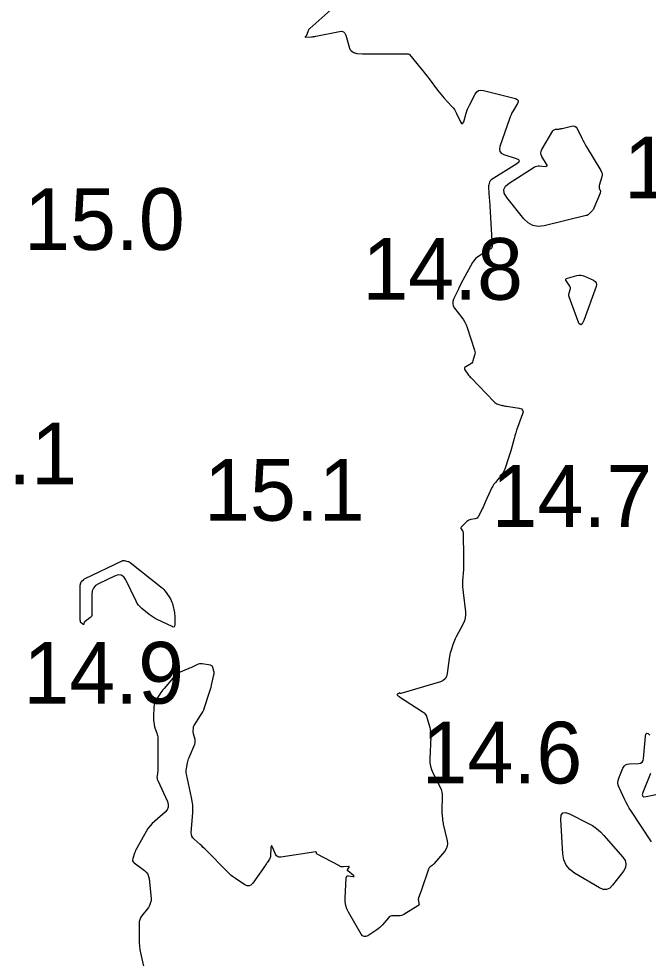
# Model space of a CAD drawing. Extents: x 1023796 to 1112670, y 656573 to 837340.
# Drawn here: x 1101576.4 to 1101627.4, y 690215.3 to 690291.5 of the extents above; entities that cross this region are included whole.
import ezdxf

# ---------------------------------------------------------------- set-up
doc = ezdxf.new("R2010")
doc.units = 0
doc.layers.add('V-CHAN-CONT-15FT', color=7, linetype='Continuous')
doc.layers.add('V-TOPO-SOUN', color=7, linetype='Continuous')

msp = doc.modelspace()

# ---------------------------------------------------------------- linework, layer by layer
at = {"layer": 'V-CHAN-CONT-15FT'}
for points in [[(1101601.674, 690292.232), (1101599.965, 690290.72), (1101599.922, 690290.677), (1101599.885, 690290.629), (1101599.856, 690290.577), (1101599.832, 690290.52), (1101599.732, 690290.221), (1101599.722, 690290.194), (1101599.709, 690290.169), (1101599.693, 690290.145), (1101599.675, 690290.123), (1101599.598, 690290.036), (1101599.585, 690290.017), (1101599.584, 690290.004), (1101599.595, 690289.998), (1101599.618, 690289.997), (1101600.096, 690290.032), (1101600.185, 690290.04), (1101600.274, 690290.051), (1101600.362, 690290.065), (1101600.45, 690290.081), (1101602.371, 690290.467), (1101602.554, 690290.478), (1101602.7, 690290.43), (1101602.81, 690290.322), (1101602.884, 690290.155), (1101603.187, 690289.1), (1101603.209, 690289.041), (1101603.24, 690288.989), (1101603.28, 690288.944), (1101603.33, 690288.906), (1101603.545, 690288.766), (1101603.6, 690288.734), (1101603.658, 690288.711), (1101603.719, 690288.695), (1101603.781, 690288.688), (1101604.245, 690288.66), (1101604.343, 690288.655), (1101604.442, 690288.651), (1101604.541, 690288.649), (1101604.64, 690288.648), (1101607.596, 690288.648), (1101607.635, 690288.648), (1101607.674, 690288.648), (1101607.713, 690288.649), (1101607.752, 690288.649), (1101607.907, 690288.651), (1101607.944, 690288.648), (1101607.978, 690288.637), (1101608.008, 690288.619), (1101608.035, 690288.593), (1101608.988, 690287.448), (1101609.154, 690287.246), (1101609.316, 690287.042), (1101609.476, 690286.836), (1101609.632, 690286.627), (1101610.315, 690285.703), (1101610.441, 690285.537), (1101610.572, 690285.376), (1101610.707, 690285.218), (1101610.847, 690285.063), (1101611.448, 690284.42), (1101611.569, 690284.281), (1101611.677, 690284.134), (1101611.773, 690283.979), (1101611.858, 690283.815), (1101612.178, 690283.133), (1101612.251, 690283.014), (1101612.317, 690282.977), (1101612.377, 690283.023), (1101612.432, 690283.152), (1101612.637, 690283.831), (1101612.692, 690283.999), (1101612.755, 690284.164), (1101612.825, 690284.327), (1101612.903, 690284.486), (1101613.375, 690285.397), (1101613.495, 690285.569), (1101613.645, 690285.675), (1101613.824, 690285.716), (1101614.032, 690285.691), (1101616.625, 690285.023), (1101616.763, 690284.965), (1101616.836, 690284.881), (1101616.844, 690284.77), (1101616.787, 690284.632), (1101616.43, 690284.026), (1101616.345, 690283.873), (1101616.267, 690283.716), (1101616.198, 690283.556), (1101616.137, 690283.391), (1101615.365, 690281.155), (1101615.322, 690280.93), (1101615.361, 690280.747), (1101615.483, 690280.605), (1101615.688, 690280.504), (1101616.673, 690280.181), (1101616.861, 690280.093), (1101616.932, 690279.991), (1101616.888, 690279.874), (1101616.727, 690279.743), (1101614.652, 690278.432), (1101614.608, 690278.398), (1101614.571, 690278.358), (1101614.543, 690278.312), (1101614.523, 690278.259), (1101614.46, 690278.038), (1101614.447, 690277.982), (1101614.439, 690277.926), (1101614.436, 690277.87), (1101614.438, 690277.812), (1101614.507, 690276.951), (1101614.519, 690276.788), (1101614.531, 690276.625), (1101614.542, 690276.462), (1101614.552, 690276.299), (1101614.742, 690273.045), (1101614.738, 690272.983), (1101614.718, 690272.932), (1101614.682, 690272.89), (1101614.629, 690272.858), (1101614.388, 690272.748), (1101614.329, 690272.719), (1101614.271, 690272.687), (1101614.215, 690272.653), (1101614.161, 690272.615), (1101613.544, 690272.17), (1101613.43, 690272.077), (1101613.328, 690271.974), (1101613.238, 690271.86), (1101613.16, 690271.735), (1101612.367, 690270.293), (1101612.266, 690270.106), (1101612.167, 690269.918), (1101612.072, 690269.727), (1101611.979, 690269.536), (1101611.614, 690268.767), (1101611.551, 690268.578), (1101611.543, 690268.395), (1101611.591, 690268.218), (1101611.694, 690268.047), (1101612.289, 690267.287), (1101612.423, 690267.1), (1101612.539, 690266.903), (1101612.637, 690266.697), (1101612.718, 690266.482), (1101613.316, 690264.644), (1101613.343, 690264.537), (1101613.352, 690264.429), (1101613.344, 690264.321), (1101613.319, 690264.214), (1101613.175, 690263.754), (1101613.138, 690263.666), (1101613.087, 690263.591), (1101613.022, 690263.527), (1101612.942, 690263.476), (1101612.594, 690263.294), (1101612.525, 690263.244), (1101612.491, 690263.186), (1101612.493, 690263.118), (1101612.531, 690263.041), (1101612.768, 690262.695), (1101612.828, 690262.611), (1101612.891, 690262.53), (1101612.958, 690262.452), (1101613.028, 690262.377), (1101614.904, 690260.438), (1101614.969, 690260.378), (1101615.041, 690260.329), (1101615.118, 690260.289), (1101615.201, 690260.259), (1101615.546, 690260.158), (1101615.633, 690260.135), (1101615.72, 690260.114), (1101615.808, 690260.096), (1101615.897, 690260.081), (1101616.941, 690259.919), (1101617.11, 690259.867), (1101617.211, 690259.775), (1101617.243, 690259.642), (1101617.206, 690259.469), (1101616.797, 690258.356), (1101616.72, 690258.139), (1101616.648, 690257.92), (1101616.58, 690257.7), (1101616.517, 690257.478), (1101616.245, 690256.482), (1101616.198, 690256.313), (1101616.149, 690256.145), (1101616.097, 690255.977), (1101616.044, 690255.81), (1101615.825, 690255.142), (1101615.764, 690254.979), (1101615.688, 690254.823), (1101615.599, 690254.674), (1101615.497, 690254.534), (1101615, 690253.912), (1101614.887, 690253.76), (1101614.783, 690253.601), (1101614.69, 690253.436), (1101614.608, 690253.264), (1101614.184, 690252.305), (1101614.124, 690252.172), (1101614.063, 690252.039), (1101614.001, 690251.907), (1101613.938, 690251.776), (1101613.633, 690251.156), (1101613.587, 690251.082), (1101613.527, 690251.025), (1101613.455, 690250.986), (1101613.37, 690250.963), (1101613.006, 690250.908), (1101612.918, 690250.887), (1101612.837, 690250.854), (1101612.763, 690250.808), (1101612.696, 690250.748), (1101612.236, 690250.276), (1101612.211, 690250.243), (1101612.201, 690250.208), (1101612.206, 690250.173), (1101612.225, 690250.136), (1101612.329, 690249.986), (1101612.352, 690249.947), (1101612.369, 690249.907), (1101612.379, 690249.864), (1101612.383, 690249.819), (1101612.426, 690247.803), (1101612.428, 690247.568), (1101612.426, 690247.333), (1101612.419, 690247.098), (1101612.407, 690246.863), (1101612.35, 690245.924), (1101612.341, 690245.69), (1101612.343, 690245.455), (1101612.356, 690245.221), (1101612.379, 690244.988), (1101612.57, 690243.412), (1101612.582, 690243.164), (1101612.556, 690242.922), (1101612.493, 690242.687), (1101612.393, 690242.459), (1101611.822, 690241.382), (1101611.753, 690241.245), (1101611.69, 690241.106), (1101611.633, 690240.965), (1101611.582, 690240.821), (1101611.388, 690240.24), (1101611.343, 690240.094), (1101611.306, 690239.946), (1101611.276, 690239.797), (1101611.253, 690239.646), (1101611.1, 690238.417), (1101611.042, 690238.184), (1101610.929, 690237.996), (1101610.763, 690237.854), (1101610.544, 690237.757), (1101607.337, 690236.792), (1101607.324, 690236.79), (1101607.311, 690236.79), (1101607.298, 690236.794), (1101607.287, 690236.801), (1101607.241, 690236.836), (1101607.23, 690236.842), (1101607.218, 690236.845), (1101607.206, 690236.843), (1101607.195, 690236.837), (1101607.051, 690236.74), (1101607.039, 690236.73), (1101607.034, 690236.718), (1101607.037, 690236.706), (1101607.046, 690236.693), (1101607.103, 690236.632), (1101607.112, 690236.622), (1101607.123, 690236.613), (1101607.133, 690236.604), (1101607.144, 690236.595), (1101607.188, 690236.561), (1101607.199, 690236.553), (1101607.21, 690236.545), (1101607.222, 690236.537), (1101607.233, 690236.529), (1101609.074, 690235.354), (1101609.219, 690235.242), (1101609.336, 690235.11), (1101609.426, 690234.958), (1101609.487, 690234.785), (1101609.678, 690234.055), (1101609.719, 690233.872), (1101609.746, 690233.687), (1101609.76, 690233.5), (1101609.76, 690233.312), (1101609.69, 690231.464), (1101609.697, 690231.18), (1101609.739, 690230.903), (1101609.817, 690230.633), (1101609.929, 690230.372), (1101610.526, 690229.195), (1101610.606, 690229.008), (1101610.662, 690228.815), (1101610.693, 690228.617), (1101610.699, 690228.413), (1101610.666, 690227.367), (1101610.664, 690227.27), (1101610.666, 690227.174), (1101610.671, 690227.077), (1101610.678, 690226.98), (1101610.716, 690226.594), (1101610.727, 690226.497), (1101610.741, 690226.402), (1101610.758, 690226.306), (1101610.779, 690226.211), (1101611.094, 690224.856), (1101611.122, 690224.63), (1101611.098, 690224.417), (1101611.023, 690224.217), (1101610.897, 690224.029), (1101610.053, 690223.022), (1101610.016, 690222.98), (1101609.977, 690222.941), (1101609.935, 690222.904), (1101609.892, 690222.869), (1101609.713, 690222.736), (1101609.671, 690222.701), (1101609.636, 690222.66), (1101609.608, 690222.615), (1101609.586, 690222.565), (1101609.003, 690220.887), (1101608.976, 690220.811), (1101608.95, 690220.735), (1101608.923, 690220.659), (1101608.897, 690220.583), (1101608.777, 690220.245), (1101608.761, 690220.186), (1101608.753, 690220.127), (1101608.753, 690220.067), (1101608.761, 690220.007), (1101608.811, 690219.764), (1101608.816, 690219.707), (1101608.804, 690219.657), (1101608.775, 690219.614), (1101608.73, 690219.579), (1101607.586, 690218.887), (1101607.486, 690218.835), (1101607.382, 690218.8), (1101607.274, 690218.779), (1101607.161, 690218.774), (1101606.704, 690218.786), (1101606.595, 690218.777), (1101606.496, 690218.746), (1101606.408, 690218.692), (1101606.329, 690218.616), (1101605.859, 690218.051), (1101605.753, 690217.932), (1101605.638, 690217.822), (1101605.515, 690217.722), (1101605.384, 690217.631), (1101604.664, 690217.169), (1101604.507, 690217.098), (1101604.367, 690217.095), (1101604.243, 690217.162), (1101604.136, 690217.296), (1101603.1, 690219.071), (1101602.967, 690219.34), (1101602.877, 690219.619), (1101602.83, 690219.909), (1101602.826, 690220.209), (1101602.92, 690221.864), (1101602.935, 690221.939), (1101602.971, 690221.99), (1101603.028, 690222.015), (1101603.105, 690222.016), (1101603.455, 690221.967), (1101603.523, 690221.963), (1101603.553, 690221.977), (1101603.543, 690222.008), (1101603.495, 690222.057), (1101603.06, 690222.427), (1101603.033, 690222.457), (1101603.021, 690222.489), (1101603.024, 690222.523), (1101603.042, 690222.559), (1101603.146, 690222.707), (1101603.162, 690222.739), (1101603.162, 690222.761), (1101603.143, 690222.774), (1101603.107, 690222.776), (1101602.683, 690222.749), (1101602.598, 690222.749), (1101602.516, 690222.761), (1101602.437, 690222.784), (1101602.36, 690222.818), (1101600.554, 690223.78), (1101600.538, 690223.791), (1101600.526, 690223.805), (1101600.518, 690223.821), (1101600.514, 690223.84), (1101600.506, 690223.921), (1101600.502, 690223.939), (1101600.493, 690223.95), (1101600.479, 690223.956), (1101600.462, 690223.956), (1101597.606, 690223.538), (1101597.468, 690223.536), (1101597.352, 690223.574), (1101597.258, 690223.653), (1101597.187, 690223.771), (1101596.938, 690224.348), (1101596.889, 690224.442), (1101596.852, 690224.47), (1101596.827, 690224.431), (1101596.815, 690224.326), (1101596.783, 690223.642), (1101596.775, 690223.57), (1101596.758, 690223.501), (1101596.731, 690223.436), (1101596.695, 690223.373), (1101596.533, 690223.128), (1101596.493, 690223.066), (1101596.452, 690223.006), (1101596.41, 690222.945), (1101596.368, 690222.885), (1101595.338, 690221.421), (1101595.202, 690221.276), (1101595.051, 690221.208), (1101594.886, 690221.216), (1101594.706, 690221.301), (1101593.957, 690221.793), (1101593.774, 690221.921), (1101593.598, 690222.058), (1101593.43, 690222.204), (1101593.27, 690222.359), (1101591.569, 690224.096), (1101591.452, 690224.213), (1101591.333, 690224.328), (1101591.212, 690224.441), (1101591.089, 690224.551), (1101590.591, 690224.989), (1101590.483, 690225.106), (1101590.41, 690225.236), (1101590.371, 690225.38), (1101590.366, 690225.539), (1101590.48, 690227.116), (1101590.492, 690227.433), (1101590.481, 690227.748), (1101590.447, 690228.062), (1101590.39, 690228.374), (1101589.977, 690230.265), (1101589.959, 690230.378), (1101589.951, 690230.491), (1101589.956, 690230.605), (1101589.972, 690230.718), (1101590.061, 690231.173), (1101590.086, 690231.286), (1101590.116, 690231.397), (1101590.152, 690231.506), (1101590.193, 690231.614), (1101590.641, 690232.701), (1101590.67, 690232.792), (1101590.685, 690232.885), (1101590.683, 690232.979), (1101590.666, 690233.073), (1101590.546, 690233.529), (1101590.533, 690233.587), (1101590.525, 690233.645), (1101590.521, 690233.703), (1101590.521, 690233.762), (1101590.532, 690233.999), (1101590.538, 690234.058), (1101590.552, 690234.113), (1101590.573, 690234.166), (1101590.602, 690234.217), (1101591.124, 690235.017), (1101591.217, 690235.17), (1101591.299, 690235.327), (1101591.371, 690235.489), (1101591.433, 690235.657), (1101591.826, 690236.833), (1101591.877, 690236.993), (1101591.924, 690237.154), (1101591.968, 690237.316), (1101592.008, 690237.48), (1101592.202, 690238.309), (1101592.215, 690238.386), (1101592.218, 690238.462), (1101592.212, 690238.538), (1101592.196, 690238.614), (1101592.112, 690238.918), (1101592.085, 690238.985), (1101592.042, 690239.037), (1101591.986, 690239.073), (1101591.915, 690239.093), (1101591.235, 690239.199), (1101591.128, 690239.207), (1101591.024, 690239.2), (1101590.922, 690239.175), (1101590.822, 690239.135), (1101590.43, 690238.94), (1101590.332, 690238.893), (1101590.232, 690238.847), (1101590.132, 690238.804), (1101590.031, 690238.762), (1101589.464, 690238.538), (1101589.34, 690238.481), (1101589.226, 690238.41), (1101589.122, 690238.325), (1101589.027, 690238.227), (1101588.16, 690237.218), (1101588.067, 690237.106), (1101587.979, 690236.99), (1101587.894, 690236.872), (1101587.813, 690236.751), (1101587.499, 690236.26), (1101587.429, 690236.134), (1101587.378, 690236.003), (1101587.344, 690235.865), (1101587.329, 690235.723), (1101587.293, 690234.922), (1101587.292, 690234.845), (1101587.293, 690234.769), (1101587.298, 690234.693), (1101587.306, 690234.618), (1101587.346, 690234.315), (1101587.358, 690234.24), (1101587.374, 690234.166), (1101587.394, 690234.092), (1101587.419, 690234.02), (1101587.579, 690233.587), (1101587.61, 690233.49), (1101587.632, 690233.391), (1101587.646, 690233.291), (1101587.65, 690233.19), (1101587.65, 690231.326), (1101587.65, 690231.26), (1101587.651, 690231.195), (1101587.652, 690231.129), (1101587.654, 690231.063), (1101587.661, 690230.801), (1101587.662, 690230.736), (1101587.66, 690230.67), (1101587.655, 690230.605), (1101587.648, 690230.54), (1101587.592, 690230.115), (1101587.586, 690230.023), (1101587.593, 690229.934), (1101587.613, 690229.846), (1101587.645, 690229.76), (1101588.426, 690228.048), (1101588.5, 690227.805), (1101588.493, 690227.58), (1101588.406, 690227.373), (1101588.237, 690227.183), (1101587.401, 690226.46), (1101587.202, 690226.271), (1101587.02, 690226.068), (1101586.857, 690225.85), (1101586.712, 690225.617), (1101585.953, 690224.274), (1101585.899, 690224.173), (1101585.85, 690224.07), (1101585.806, 690223.965), (1101585.767, 690223.858), (1101585.621, 690223.424), (1101585.601, 690223.321), (1101585.613, 690223.228), (1101585.656, 690223.144), (1101585.732, 690223.071), (1101586.566, 690222.448), (1101586.717, 690222.311), (1101586.831, 690222.153), (1101586.909, 690221.974), (1101586.951, 690221.774), (1101587.123, 690220.194), (1101587.127, 690220.128), (1101587.124, 690220.063), (1101587.113, 690219.999), (1101587.096, 690219.936), (1101587.011, 690219.683), (1101586.988, 690219.621), (1101586.959, 690219.562), (1101586.926, 690219.506), (1101586.888, 690219.452), (1101586.343, 690218.75), (1101586.252, 690218.611), (1101586.187, 690218.463), (1101586.148, 690218.307), (1101586.135, 690218.141), (1101586.135, 690216.853), (1101586.142, 690216.583), (1101586.164, 690216.314), (1101586.201, 690216.047), (1101586.252, 690215.781), (1101586.548, 690214.443)], [(1101627.638, 690224.763), (1101625.987, 690227.304), (1101625.853, 690227.517), (1101625.727, 690227.734), (1101625.608, 690227.956), (1101625.496, 690228.181), (1101625.027, 690229.167), (1101624.958, 690229.357), (1101624.932, 690229.548), (1101624.948, 690229.741), (1101625.006, 690229.934), (1101625.34, 690230.753), (1101625.425, 690230.906), (1101625.54, 690231.016), (1101625.683, 690231.085), (1101625.856, 690231.112), (1101626.604, 690231.135), (1101626.77, 690231.164), (1101626.893, 690231.237), (1101626.972, 690231.356), (1101627.01, 690231.52), (1101627.161, 690233.323), (1101627.197, 690233.506), (1101627.266, 690233.585), (1101627.367, 690233.56), (1101627.502, 690233.431)], [(1101627.578, 690230.308), (1101626.952, 690228.774), (1101626.904, 690228.594), (1101626.934, 690228.479), (1101627.041, 690228.429), (1101627.227, 690228.443), (1101628.122, 690228.63)]]:
    msp.add_lwpolyline(points, dxfattribs=at)
for points in [[(1101621.437, 690282.79), (1101621.537, 690282.717), (1101621.615, 690282.6), (1101622.001, 690281.818), (1101622.09, 690281.642), (1101622.183, 690281.468), (1101622.28, 690281.297), (1101622.38, 690281.127), (1101623.552, 690279.188), (1101623.61, 690279.067), (1101623.64, 690278.943), (1101623.643, 690278.814), (1101623.619, 690278.682), (1101623.419, 690277.986), (1101623.407, 690277.933), (1101623.404, 690277.879), (1101623.409, 690277.826), (1101623.422, 690277.773), (1101623.491, 690277.562), (1101623.504, 690277.509), (1101623.507, 690277.457), (1101623.5, 690277.405), (1101623.483, 690277.353), (1101622.969, 690276.13), (1101622.938, 690276.064), (1101622.901, 690276.002), (1101622.859, 690275.944), (1101622.811, 690275.889), (1101622.607, 690275.678), (1101622.554, 690275.63), (1101622.496, 690275.591), (1101622.432, 690275.56), (1101622.363, 690275.539), (1101618.961, 690274.718), (1101618.48, 690274.663), (1101618.044, 690274.738), (1101617.653, 690274.945), (1101617.307, 690275.284), (1101615.917, 690277.019), (1101615.723, 690277.349), (1101615.69, 690277.653), (1101615.82, 690277.929), (1101616.111, 690278.179), (1101618.152, 690279.469), (1101618.253, 690279.522), (1101618.357, 690279.557), (1101618.467, 690279.574), (1101618.58, 690279.573), (1101619.043, 690279.533), (1101619.137, 690279.536), (1101619.187, 690279.567), (1101619.193, 690279.626), (1101619.155, 690279.711), (1101618.776, 690280.337), (1101618.714, 690280.475), (1101618.692, 690280.613), (1101618.712, 690280.751), (1101618.773, 690280.889), (1101619.669, 690282.411), (1101619.707, 690282.463), (1101619.754, 690282.501), (1101619.808, 690282.526), (1101619.871, 690282.538), (1101620.139, 690282.56), (1101620.206, 690282.567), (1101620.272, 690282.577), (1101620.338, 690282.589), (1101620.404, 690282.604), (1101621.177, 690282.802), (1101621.317, 690282.818)], [(1101623.178, 690270.092), (1101623.202, 690269.951), (1101623.167, 690269.786), (1101622.169, 690267.029), (1101622.045, 690266.771), (1101621.92, 690266.685), (1101621.795, 690266.771), (1101621.67, 690267.029), (1101620.975, 690268.949), (1101620.954, 690269.023), (1101620.947, 690269.097), (1101620.953, 690269.172), (1101620.971, 690269.246), (1101621.072, 690269.544), (1101621.089, 690269.618), (1101621.088, 690269.689), (1101621.069, 690269.757), (1101621.034, 690269.823), (1101620.751, 690270.234), (1101620.71, 690270.316), (1101620.711, 690270.384), (1101620.753, 690270.436), (1101620.838, 690270.472), (1101621.597, 690270.683), (1101621.757, 690270.713), (1101621.915, 690270.715), (1101622.071, 690270.688), (1101622.225, 690270.633), (1101622.952, 690270.299), (1101623.094, 690270.208)], [(1101588.799, 690244.217), (1101588.845, 690244.086), (1101588.879, 690243.949), (1101588.996, 690243.363), (1101589.017, 690243.239), (1101589.032, 690243.115), (1101589.04, 690242.99), (1101589.042, 690242.865), (1101589.034, 690242.362), (1101589.018, 690242.258), (1101588.974, 690242.2), (1101588.903, 690242.187), (1101588.803, 690242.219), (1101587.607, 690242.791), (1101587.435, 690242.879), (1101587.27, 690242.977), (1101587.11, 690243.084), (1101586.957, 690243.2), (1101586.354, 690243.685), (1101586.212, 690243.813), (1101586.086, 690243.954), (1101585.978, 690244.108), (1101585.886, 690244.276), (1101585.06, 690246.002), (1101584.892, 690246.253), (1101584.685, 690246.39), (1101584.437, 690246.412), (1101584.15, 690246.321), (1101582.847, 690245.694), (1101582.61, 690245.542), (1101582.441, 690245.347), (1101582.339, 690245.11), (1101582.305, 690244.831), (1101582.305, 690243.205), (1101582.296, 690243.12), (1101582.268, 690243.044), (1101582.222, 690242.978), (1101582.158, 690242.921), (1101581.765, 690242.643), (1101581.743, 690242.624), (1101581.724, 690242.603), (1101581.709, 690242.579), (1101581.697, 690242.552), (1101581.658, 690242.439), (1101581.646, 690242.417), (1101581.631, 690242.406), (1101581.612, 690242.406), (1101581.589, 690242.417), (1101581.436, 690242.524), (1101581.418, 690242.539), (1101581.405, 690242.557), (1101581.395, 690242.577), (1101581.39, 690242.6), (1101581.377, 690242.697), (1101581.374, 690242.721), (1101581.372, 690242.745), (1101581.37, 690242.769), (1101581.37, 690242.794), (1101581.37, 690245.561), (1101581.372, 690245.597), (1101581.377, 690245.633), (1101581.385, 690245.667), (1101581.397, 690245.701), (1101581.456, 690245.846), (1101581.469, 690245.873), (1101581.485, 690245.899), (1101581.504, 690245.922), (1101581.526, 690245.943), (1101581.621, 690246.022), (1101581.646, 690246.041), (1101581.671, 690246.059), (1101581.697, 690246.075), (1101581.725, 690246.089), (1101584.756, 690247.549), (1101584.771, 690247.556), (1101584.786, 690247.562), (1101584.8, 690247.567), (1101584.816, 690247.571), (1101584.877, 690247.588), (1101584.892, 690247.591), (1101584.908, 690247.592), (1101584.923, 690247.591), (1101584.938, 690247.588), (1101585.224, 690247.507), (1101585.276, 690247.49), (1101585.325, 690247.468), (1101585.372, 690247.441), (1101585.416, 690247.409), (1101587.908, 690245.448), (1101588.024, 690245.349), (1101588.132, 690245.241), (1101588.23, 690245.125), (1101588.318, 690245), (1101588.669, 690244.464), (1101588.74, 690244.343)], [(1101620.732, 690222.895), (1101620.548, 690223.314), (1101620.467, 690223.795), (1101620.304, 690226.594), (1101620.33, 690226.937), (1101620.455, 690227.127), (1101620.68, 690227.166), (1101621.004, 690227.052), (1101622.499, 690226.294), (1101622.86, 690226.089), (1101623.197, 690225.853), (1101623.51, 690225.584), (1101623.798, 690225.285), (1101625.33, 690223.534), (1101625.511, 690223.259), (1101625.579, 690222.98), (1101625.532, 690222.697), (1101625.371, 690222.409), (1101624.499, 690221.251), (1101624.269, 690221.021), (1101624.016, 690220.909), (1101623.74, 690220.916), (1101623.439, 690221.042), (1101621.41, 690222.245), (1101621.02, 690222.538)]]:
    msp.add_lwpolyline(points, close=True, dxfattribs=at)

# ---------------------------------------------------------------- texts
at = {"layer": 'V-TOPO-SOUN'}
for s, p in [('14.9 ', (1101625.412, 690276.95)), ('15.0 ', (1101576.823, 690272.76)), ('14.8 ', (1101604.222, 690268.72)), ('15.1 ', (1101568.097, 690253.76)), ('15.1 ', (1101591.397, 690250.81)), ('14.7 ', (1101614.692, 690250.31)), ('14.9 ', (1101576.762, 690235.98)), ('14.6 ', (1101609.024, 690229.51))]:
    msp.add_text(s, height=5, dxfattribs=at).set_placement(p)

doc.saveas('drawing.dxf')
